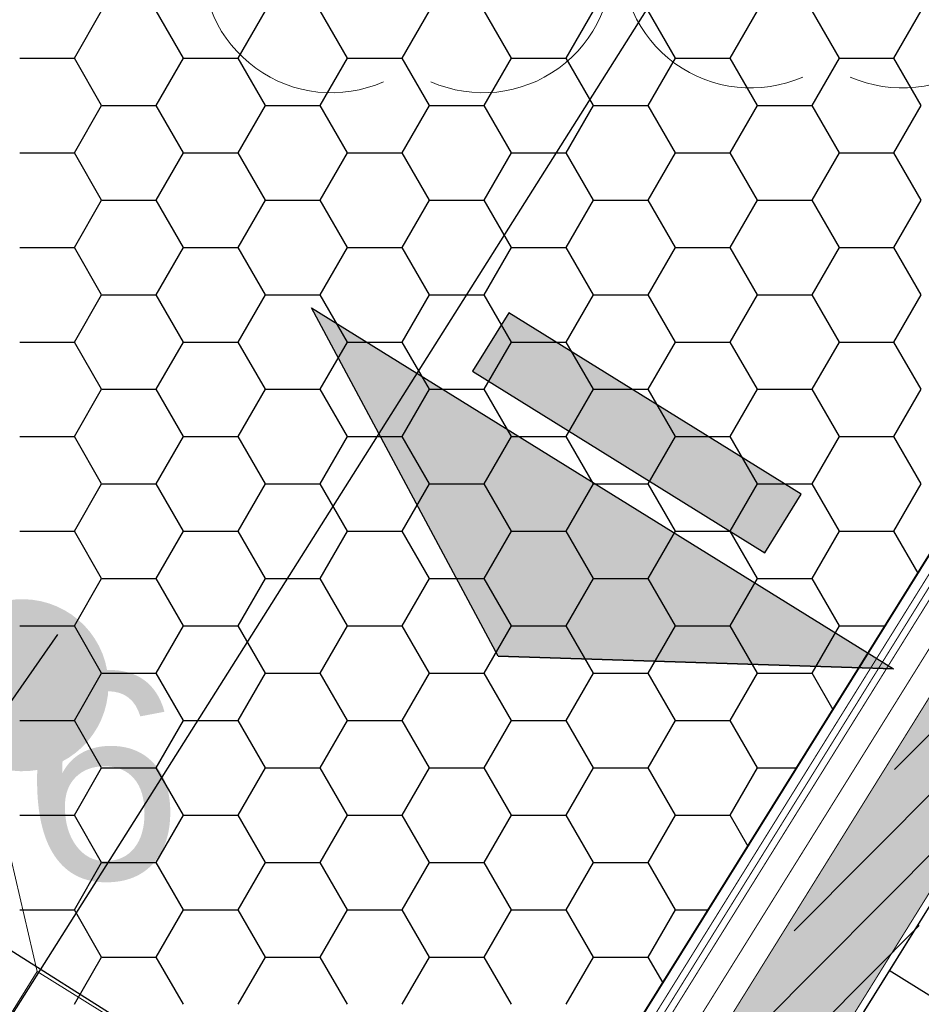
# Model space of a CAD drawing. Extents: x 4615668 to 9294084, y 5325188 to 10688993.
# Tile 639 of 656: x 4651593.63 to 4651596.25, y 5338734.61 to 5338737.47. Entities that reach past the tile are written whole.
import ezdxf

# ---------------------------------------------------------------- set-up
doc = ezdxf.new("R2010")
doc.units = 0
doc.header["$MEASUREMENT"] = 0
doc.linetypes.add('DASHED', pattern=[19.049999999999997, 12.7, -6.35])
for name, color, linetype, lineweight in [('!0017A_GR_DR_WYMPROJ', 1, 'Continuous', 30), ('Wymiar', 7, 'Continuous', 9), ('zielen', 7, 'Continuous', 13)]:
    doc.layers.add(name, color=color, linetype=linetype, lineweight=lineweight)
for name, color, linetype in [('1', 7, 'Continuous'), ('DIM', 7, 'Continuous'), ('hatcz', 253, 'Continuous'), ('kreskowanie', 253, 'Continuous'), ('OPIS', 7, 'Continuous'), ('projekt', 202, 'Continuous'), ('sciany', 1, 'Continuous')]:
    doc.layers.add(name, color=color, linetype=linetype)
doc.styles.add('ARIAL_CE', font='arial.ttf', dxfattribs={"height": 15})
doc.styles.add('STYLE2', font='arial.ttf')
doc.dimstyles.new('1-500', dxfattribs={"dimtxt": 1, "dimasz": 0.5, "dimexe": 0.18, "dimexo": 0.0625, "dimgap": 0.3, "dimtad": 1, "dimzin": 0, "dimdsep": 46, "dimtxsty": 'STYLE2', "dimblk": 'DOT', "dimcen": 0.09, "dimadec": 0, "dimazin": 0, "dimtfac": 1, "dimtmove": 0, "dimatfit": 0, "dimldrblk": 'DOT', "dimfxl": 0, "dimtolj": 1, "dimtzin": 0, "dimarcsym": 0})
pattern_1 = [(45, (-16734.60844200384, 1868.813515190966), (-0.0883883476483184, 0.0883883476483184), [])]

# ---------------------------------------------------------------- blocks, each defined once
blk = doc.blocks.new('G$C30F5686F')
at = {"layer": '1', "color": 5, "linetype": 'DASHED', "ltscale": 0.8}
for p, q in [((14.83971396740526, 21.46847093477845), (17.72858683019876, 26.04299653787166)), ((16.44231654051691, 21.09559303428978), (12.13361855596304, 23.81659227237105))]:
    blk.add_line(p, q, dxfattribs=at)
at = {"layer": '1', "linetype": 'Continuous', "lineweight": 18}
blk.add_line((15.54653286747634, 19.65178389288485), (19.01710916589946, 25.22927779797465), dxfattribs=at)
at = {"layer": '1', "color": 254, "linetype": 'Continuous', "lineweight": 30, "ltscale": 0.01, "transparency": 33554528}
for p, q in [((15.22643163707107, 24.57350020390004), (15.3058066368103, 24.71098173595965)), ((15.54393158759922, 24.5734997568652), (15.46455658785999, 24.71098128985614)), ((15.70268163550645, 24.57350020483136), (15.78205663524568, 24.71098173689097)), ((16.0201815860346, 24.57349975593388), (15.94080658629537, 24.71098128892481)), ((16.17893163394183, 24.57350020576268), (16.25830663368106, 24.71098173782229)), ((16.49643158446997, 24.57349975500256), (16.41705658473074, 24.71098128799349)), ((16.65518163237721, 24.57350020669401), (16.73455663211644, 24.71098173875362)), ((16.97268158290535, 24.57349975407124), (16.89330658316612, 24.71098128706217)), ((17.13143163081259, 24.57350020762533), (17.21080663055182, 24.71098173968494)), ((17.44893158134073, 24.57349975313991), (17.3695565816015, 24.71098128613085)), ((17.60768162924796, 24.57350020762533), (17.68705662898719, 24.71098174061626)), ((15.06768199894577, 24.57349993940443), (15.22643199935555, 24.57349993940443)), ((15.30580658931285, 24.43601822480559), (15.2264315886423, 24.57349975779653)), ((15.46455663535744, 24.43601867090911), (15.54393163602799, 24.57350020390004)), ((15.5439319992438, 24.57349993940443), (15.70268199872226, 24.57349993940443)), ((15.78205658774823, 24.43601822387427), (15.70268158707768, 24.5734997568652)), ((15.94080663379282, 24.43601867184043), (16.02018163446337, 24.57350020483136)), ((16.0201819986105, 24.57349993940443), (16.17893199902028, 24.57349993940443)), ((16.25830658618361, 24.43601822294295), (16.17893158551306, 24.57349975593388)), ((16.4170566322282, 24.43601867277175), (16.49643163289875, 24.57350020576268)), ((16.49643199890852, 24.57349993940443), (16.6551819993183, 24.57349993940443)), ((16.73455658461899, 24.43601822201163), (16.65518158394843, 24.57349975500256)), ((16.89330663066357, 24.43601867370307), (16.97268163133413, 24.57350020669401)), ((16.97268199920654, 24.57349993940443), (17.131431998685, 24.57349993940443)), ((17.21080658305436, 24.4360182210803), (17.13143158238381, 24.57349975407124)), ((17.36955662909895, 24.4360186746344), (17.4489316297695, 24.57350020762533)), ((17.44893199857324, 24.57349993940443), (17.60768199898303, 24.57349993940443)), ((17.68705658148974, 24.43601822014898), (17.60768158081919, 24.57349975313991)), ((15.22643163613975, 24.29853713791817), (15.30580663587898, 24.43601867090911)), ((15.30580699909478, 24.43601840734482), (15.46455699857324, 24.43601840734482)), ((15.54393158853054, 24.29853669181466), (15.46455658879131, 24.43601822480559)), ((15.70268163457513, 24.2985371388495), (15.78205663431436, 24.43601867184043)), ((15.78205699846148, 24.43601840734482), (15.94080699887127, 24.43601840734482)), ((16.02018158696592, 24.29853669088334), (15.94080658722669, 24.43601822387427)), ((16.17893163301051, 24.29853713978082), (16.25830663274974, 24.43601867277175)), ((16.25830699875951, 24.43601840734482), (16.41705699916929, 24.43601840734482)), ((16.4964315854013, 24.29853668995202), (16.41705658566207, 24.43601822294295)), ((16.65518163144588, 24.29853714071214), (16.73455663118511, 24.43601867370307)), ((16.73455699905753, 24.43601840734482), (16.89330699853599, 24.43601840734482)), ((16.97268158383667, 24.29853668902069), (16.89330658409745, 24.43601822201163)), ((17.13143162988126, 24.29853714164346), (17.21080662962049, 24.4360186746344)), ((17.21080699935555, 24.43601840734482), (17.36955699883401, 24.43601840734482)), ((17.44893158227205, 24.29853668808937), (17.36955658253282, 24.4360182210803)), ((17.60768162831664, 24.29853714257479), (17.68705662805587, 24.43601867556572)), ((15.06768199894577, 24.29853687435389), (15.22643199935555, 24.29853687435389)), ((15.30580658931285, 24.16105515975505), (15.22643158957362, 24.29853669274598)), ((15.46455663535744, 24.16105560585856), (15.54393163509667, 24.2985371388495)), ((15.5439319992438, 24.29853687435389), (15.70268199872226, 24.29853687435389)), ((15.78205658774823, 24.16105515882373), (15.702681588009, 24.29853669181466)), ((15.94080663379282, 24.16105560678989), (16.02018163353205, 24.29853713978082)), ((16.0201819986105, 24.29853687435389), (16.17893199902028, 24.29853687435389)), ((16.25830658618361, 24.16105515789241), (16.17893158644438, 24.29853669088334)), ((16.4170566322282, 24.16105560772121), (16.49643163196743, 24.29853714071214)), ((16.49643199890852, 24.29853687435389), (16.6551819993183, 24.29853687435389)), ((16.73455658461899, 24.16105515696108), (16.65518158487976, 24.29853668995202)), ((16.89330663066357, 24.16105560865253), (16.9726816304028, 24.29853714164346)), ((16.97268199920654, 24.29853687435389), (17.131431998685, 24.29853687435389)), ((17.21080658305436, 24.16105515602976), (17.13143158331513, 24.29853668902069)), ((17.36955662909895, 24.16105560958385), (17.44893162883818, 24.29853714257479)), ((17.44893199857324, 24.29853687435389), (17.60768199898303, 24.29853687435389)), ((17.68705658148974, 24.16105515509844), (17.60768158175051, 24.29853668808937)), ((15.22643163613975, 24.02357407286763), (15.30580663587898, 24.16105560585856)), ((15.30580699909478, 24.16105534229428), (15.46455699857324, 24.16105534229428)), ((15.54393158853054, 24.02357362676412), (15.46455658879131, 24.16105515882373)), ((15.70268163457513, 24.02357407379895), (15.78205663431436, 24.16105560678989)), ((15.78205699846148, 24.16105534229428), (15.94080699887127, 24.16105534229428)), ((16.02018158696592, 24.0235736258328), (15.94080658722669, 24.16105515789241)), ((16.17893163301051, 24.02357407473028), (16.25830663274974, 24.16105560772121)), ((16.25830699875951, 24.16105534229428), (16.41705699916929, 24.16105534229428)), ((16.4964315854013, 24.02357362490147), (16.41705658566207, 24.16105515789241)), ((16.65518163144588, 24.0235740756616), (16.73455663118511, 24.16105560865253)), ((16.73455699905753, 24.16105534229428), (16.89330699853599, 24.16105534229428)), ((16.97268158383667, 24.02357362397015), (16.89330658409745, 24.16105515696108)), ((17.13143162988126, 24.02357407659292), (17.21080662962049, 24.16105560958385)), ((17.21080699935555, 24.16105534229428), (17.36955699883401, 24.16105534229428)), ((17.44893158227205, 24.02357362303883), (17.36955658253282, 24.16105515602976)), ((17.60768162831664, 24.02357407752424), (17.68705662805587, 24.16105561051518)), ((15.06768199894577, 24.02357381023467), (15.22643199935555, 24.02357381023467)), ((15.30580659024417, 23.88609209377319), (15.22643158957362, 24.02357362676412)), ((15.46455663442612, 23.88609254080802), (15.54393163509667, 24.02357407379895)), ((15.5439319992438, 24.02357381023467), (15.70268199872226, 24.02357381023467)), ((15.78205658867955, 23.88609209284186), (15.702681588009, 24.0235736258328)), ((15.9408066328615, 23.88609254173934), (16.02018163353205, 24.02357407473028)), ((16.0201819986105, 24.02357381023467), (16.17893199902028, 24.02357381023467)), ((16.25830658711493, 23.88609209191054), (16.17893158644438, 24.02357362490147)), ((16.41705663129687, 23.88609254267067), (16.49643163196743, 24.02357407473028)), ((16.49643199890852, 24.02357381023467), (16.6551819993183, 24.02357381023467)), ((16.73455658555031, 23.88609209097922), (16.65518158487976, 24.02357362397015)), ((16.89330662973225, 23.88609254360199), (16.9726816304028, 24.0235740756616)), ((16.97268199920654, 24.02357381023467), (17.131431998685, 24.02357381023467)), ((17.21080658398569, 23.88609209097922), (17.13143158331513, 24.02357362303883)), ((17.36955662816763, 23.88609254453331), (17.44893162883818, 24.02357407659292)), ((17.44893199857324, 24.02357381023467), (17.60768199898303, 24.02357381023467)), ((17.68705658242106, 23.8860920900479), (17.60768158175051, 24.02357362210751)), ((15.22643163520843, 23.74861100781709), (15.30580663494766, 23.8860925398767)), ((15.30580699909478, 23.88609227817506), (15.46455699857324, 23.88609227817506)), ((15.54393158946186, 23.74861056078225), (15.46455658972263, 23.88609209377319)), ((15.70268163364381, 23.74861100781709), (15.78205663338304, 23.88609254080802)), ((15.78205699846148, 23.88609227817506), (15.94080699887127, 23.88609227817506)), ((16.02018158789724, 23.74861055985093), (15.94080658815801, 23.88609209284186)), ((16.17893163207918, 23.74861100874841), (16.25830663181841, 23.88609254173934)), ((16.25830699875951, 23.88609227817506), (16.41705699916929, 23.88609227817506)), ((16.49643158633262, 23.74861055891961), (16.41705658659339, 23.88609209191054)), ((16.65518163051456, 23.74861100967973), (16.73455663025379, 23.88609254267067)), ((16.73455699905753, 23.88609227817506), (16.89330699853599, 23.88609227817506)), ((16.972681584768, 23.74861055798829), (16.89330658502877, 23.88609209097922)), ((17.13143162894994, 23.74861101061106), (17.21080662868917, 23.88609254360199)), ((17.21080699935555, 23.88609227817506), (17.36955699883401, 23.88609227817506)), ((17.44893158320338, 23.74861055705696), (17.36955658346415, 23.8860920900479)), ((17.60768162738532, 23.74861101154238), (17.68705662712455, 23.88609254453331)), ((15.06768199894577, 23.74861074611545), (15.22643199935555, 23.74861074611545)), ((15.30580659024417, 23.61112902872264), (15.22643159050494, 23.74861056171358)), ((15.46455663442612, 23.61112947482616), (15.54393163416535, 23.74861100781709)), ((15.5439319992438, 23.74861074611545), (15.70268199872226, 23.74861074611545)), ((15.78205658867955, 23.61112902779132), (15.70268158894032, 23.74861056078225)), ((15.9408066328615, 23.61112947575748), (16.02018163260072, 23.74861100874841)), ((16.0201819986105, 23.74861074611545), (16.17893199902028, 23.74861074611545)), ((16.25830658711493, 23.61112902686), (16.1789315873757, 23.74861055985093)), ((16.41705663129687, 23.6111294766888), (16.4964316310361, 23.74861100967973)), ((16.49643199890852, 23.74861074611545), (16.6551819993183, 23.74861074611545)), ((16.73455658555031, 23.61112902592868), (16.65518158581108, 23.74861055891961)), ((16.89330662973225, 23.61112947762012), (16.97268162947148, 23.74861101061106)), ((16.97268199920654, 23.74861074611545), (17.131431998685, 23.74861074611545)), ((17.21080658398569, 23.61112902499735), (17.13143158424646, 23.74861055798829)), ((17.36955662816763, 23.61112947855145), (17.44893162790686, 23.74861101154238)), ((17.44893199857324, 23.74861074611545), (17.60768199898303, 23.74861074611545)), ((17.68705658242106, 23.61112902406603), (17.60768158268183, 23.74861055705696)), ((15.22643163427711, 23.47364794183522), (15.30580663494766, 23.61112947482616)), ((15.30580699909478, 23.61112921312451), (15.46455699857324, 23.61112921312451)), ((15.54393159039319, 23.47364749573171), (15.46455658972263, 23.61112902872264)), ((15.70268163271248, 23.47364794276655), (15.78205663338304, 23.61112947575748)), ((15.78205699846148, 23.61112921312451), (15.94080699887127, 23.61112921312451)), ((16.02018158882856, 23.47364749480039), (15.94080658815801, 23.61112902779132)), ((16.17893163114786, 23.47364794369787), (16.25830663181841, 23.6111294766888)), ((16.25830699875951, 23.61112921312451), (16.41705699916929, 23.61112921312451)), ((16.49643158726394, 23.47364749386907), (16.41705658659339, 23.61112902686)), ((16.65518162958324, 23.47364794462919), (16.73455663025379, 23.61112947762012)), ((16.73455699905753, 23.61112921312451), (16.89330699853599, 23.61112921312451)), ((16.97268158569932, 23.47364749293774), (16.89330658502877, 23.61112902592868)), ((17.13143162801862, 23.47364794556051), (17.21080662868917, 23.61112947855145)), ((17.21080699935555, 23.61112921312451), (17.36955699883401, 23.61112921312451)), ((17.4489315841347, 23.47364749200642), (17.36955658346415, 23.61112902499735)), ((17.607681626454, 23.47364794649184), (17.68705662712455, 23.61112947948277)), ((15.06768199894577, 23.4736476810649), (15.22643199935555, 23.4736476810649)), ((15.3058065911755, 23.3361659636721), (15.22643159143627, 23.47364749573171)), ((15.46455663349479, 23.33616640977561), (15.54393163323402, 23.47364794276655)), ((15.5439319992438, 23.4736476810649), (15.70268199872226, 23.4736476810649)), ((15.78205658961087, 23.33616596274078), (15.70268158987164, 23.47364749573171)), ((15.94080663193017, 23.33616641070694), (16.0201816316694, 23.47364794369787)), ((16.0201819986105, 23.4736476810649), (16.17893199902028, 23.4736476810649)), ((16.25830658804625, 23.33616596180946), (16.17893158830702, 23.47364749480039)), ((16.41705663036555, 23.33616641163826), (16.49643163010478, 23.47364794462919)), ((16.49643199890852, 23.4736476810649), (16.6551819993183, 23.4736476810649)), ((16.73455658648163, 23.33616596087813), (16.6551815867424, 23.47364749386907)), ((16.89330662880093, 23.33616641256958), (16.97268162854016, 23.47364794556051)), ((16.97268199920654, 23.4736476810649), (17.131431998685, 23.4736476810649)), ((17.21080658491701, 23.33616595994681), (17.13143158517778, 23.47364749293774)), ((17.36955662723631, 23.33616641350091), (17.44893162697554, 23.47364794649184)), ((17.44893199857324, 23.4736476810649), (17.60768199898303, 23.4736476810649)), ((17.68705658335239, 23.33616595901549), (17.60768158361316, 23.47364749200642)), ((15.22643163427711, 23.19868487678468), (15.30580663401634, 23.33616640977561)), ((15.30580699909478, 23.33616614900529), (15.46455699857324, 23.33616614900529)), ((15.54393159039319, 23.19868442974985), (15.46455659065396, 23.33616596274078)), ((15.70268163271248, 23.198684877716), (15.78205663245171, 23.33616641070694)), ((15.78205699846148, 23.33616614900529), (15.94080699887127, 23.33616614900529)), ((16.02018158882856, 23.19868442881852), (15.94080658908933, 23.33616596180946)), ((16.17893163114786, 23.19868487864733), (16.25830663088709, 23.33616641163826)), ((16.25830699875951, 23.33616614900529), (16.41705699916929, 23.33616614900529)), ((16.49643158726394, 23.19868442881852), (16.41705658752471, 23.33616596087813)), ((16.65518162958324, 23.19868487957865), (16.73455662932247, 23.33616641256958)), ((16.73455699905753, 23.33616614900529), (16.89330699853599, 23.33616614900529)), ((16.97268158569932, 23.1986844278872), (16.89330658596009, 23.33616595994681)), ((17.13143162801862, 23.19868488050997), (17.21080662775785, 23.33616641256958)), ((17.21080699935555, 23.33616614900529), (17.36955699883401, 23.33616614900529)), ((17.4489315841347, 23.19868442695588), (17.36955658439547, 23.33616595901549)), ((17.607681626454, 23.1986848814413), (17.68705662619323, 23.33616641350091)), ((15.06768199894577, 23.19868461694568), (15.22643199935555, 23.19868461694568)), ((15.3058065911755, 23.06120289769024), (15.22643159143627, 23.19868443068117)), ((15.46455663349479, 23.06120334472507), (15.54393163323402, 23.19868487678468)), ((15.5439319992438, 23.19868461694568), (15.70268199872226, 23.19868461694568)), ((15.78205658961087, 23.06120289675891), (15.70268158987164, 23.19868442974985)), ((15.94080663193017, 23.06120334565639), (16.0201816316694, 23.198684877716)), ((16.0201819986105, 23.19868461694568), (16.17893199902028, 23.19868461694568)), ((16.25830658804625, 23.06120289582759), (16.17893158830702, 23.19868442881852)), ((16.41705663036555, 23.06120334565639), (16.49643163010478, 23.19868487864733)), ((16.49643199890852, 23.19868461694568), (16.6551819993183, 23.19868461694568)), ((16.73455658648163, 23.06120289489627), (16.6551815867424, 23.1986844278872)), ((16.89330662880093, 23.06120334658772), (16.97268162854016, 23.19868487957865)), ((16.97268199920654, 23.19868461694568), (17.131431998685, 23.19868461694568)), ((17.21080658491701, 23.06120289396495), (17.13143158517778, 23.19868442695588)), ((17.36955662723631, 23.06120334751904), (17.44893162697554, 23.19868488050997)), ((17.44893199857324, 23.19868461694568), (17.60768199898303, 23.19868461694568)), ((17.67798411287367, 23.07691687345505), (17.60768158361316, 23.19868442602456)), ((15.22643163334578, 22.92372181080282), (15.30580663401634, 23.06120334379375)), ((15.30580699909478, 23.06120308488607), (15.46455699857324, 23.06120308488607)), ((15.54393159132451, 22.9237213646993), (15.46455659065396, 23.06120289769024)), ((15.70268163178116, 22.92372181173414), (15.78205663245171, 23.06120334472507)), ((15.78205699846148, 23.06120308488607), (15.94080699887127, 23.06120308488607)), ((16.02018158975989, 22.92372136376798), (15.94080658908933, 23.06120289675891)), ((16.17893163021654, 22.92372181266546), (16.25830663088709, 23.06120334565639)), ((16.25830699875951, 23.06120308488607), (16.41705699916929, 23.06120308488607)), ((16.49643158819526, 22.92372136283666), (16.41705658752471, 23.06120289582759)), ((16.65518162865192, 22.92372181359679), (16.73455662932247, 23.06120334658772)), ((16.73455699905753, 23.06120308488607), (16.89330699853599, 23.06120308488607)), ((16.97268158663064, 22.92372136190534), (16.89330658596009, 23.06120289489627)), ((17.1314316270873, 22.92372181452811), (17.21080662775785, 23.06120334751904)), ((17.21080699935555, 23.06120308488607), (17.36955699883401, 23.06120308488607)), ((17.44893158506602, 22.92372136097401), (17.36955658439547, 23.06120289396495)), ((15.06768199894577, 22.92372155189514), (15.22643199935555, 22.92372155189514)), ((15.30580659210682, 22.78623983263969), (15.22643159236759, 22.92372136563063)), ((15.46455663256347, 22.78624027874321), (15.5439316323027, 22.92372181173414)), ((15.5439319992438, 22.92372155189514), (15.70268199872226, 22.92372155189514)), ((15.7820565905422, 22.78623983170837), (15.70268159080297, 22.9237213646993)), ((15.94080663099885, 22.78624027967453), (16.02018163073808, 22.92372181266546)), ((16.0201819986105, 22.92372155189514), (16.17893199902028, 22.92372155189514)), ((16.25830658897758, 22.78623983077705), (16.17893158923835, 22.92372136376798)), ((16.41705662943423, 22.78624028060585), (16.49643162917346, 22.92372181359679)), ((16.49643199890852, 22.92372155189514), (16.6551819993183, 22.92372155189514)), ((16.73455658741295, 22.78623982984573), (16.65518158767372, 22.92372136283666)), ((16.89330662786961, 22.78624028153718), (16.97268162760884, 22.92372181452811)), ((16.97268199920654, 22.92372155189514), (17.131431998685, 22.92372155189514)), ((17.21080658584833, 22.7862398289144), (17.1314315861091, 22.92372136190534)), ((17.36955662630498, 22.7862402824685), (17.44893162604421, 22.92372181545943)), ((17.44893199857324, 22.92372155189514), (17.58267124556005, 22.92372155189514)), ((15.22643163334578, 22.64875874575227), (15.30580663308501, 22.78624027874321)), ((15.30580699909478, 22.78624001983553), (15.46455699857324, 22.78624001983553)), ((15.54393159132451, 22.64875829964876), (15.46455659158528, 22.78623983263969)), ((15.70268163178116, 22.6487587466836), (15.78205663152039, 22.78624027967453)), ((15.78205699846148, 22.78624001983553), (15.94080699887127, 22.78624001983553)), ((16.02018158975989, 22.64875829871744), (15.94080659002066, 22.78623983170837)), ((16.17893163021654, 22.64875874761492), (16.25830662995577, 22.78624028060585)), ((16.25830699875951, 22.78624001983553), (16.41705699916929, 22.78624001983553)), ((16.49643158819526, 22.64875829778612), (16.41705658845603, 22.78623983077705)), ((16.65518162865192, 22.64875874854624), (16.73455662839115, 22.78624028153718)), ((16.73455699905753, 22.78624001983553), (16.89330699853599, 22.78624001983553)), ((16.97268158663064, 22.64875829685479), (16.89330658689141, 22.78623982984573)), ((17.1314316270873, 22.64875874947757), (17.21080662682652, 22.7862402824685)), ((17.21080699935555, 22.78624001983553), (17.36955699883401, 22.78624001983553)), ((17.43096247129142, 22.6798817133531), (17.36955658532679, 22.7862398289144)), ((15.06768199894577, 22.64875848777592), (15.22643199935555, 22.64875848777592)), ((15.30580659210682, 22.51127676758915), (15.22643159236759, 22.64875829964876)), ((15.46455663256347, 22.51127721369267), (15.5439316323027, 22.6487587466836)), ((15.5439319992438, 22.64875848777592), (15.70268199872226, 22.64875848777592)), ((15.7820565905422, 22.51127676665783), (15.70268159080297, 22.64875829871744)), ((15.94080663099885, 22.51127721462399), (16.02018163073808, 22.64875874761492)), ((16.0201819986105, 22.64875848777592), (16.17893199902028, 22.64875848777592)), ((16.25830658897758, 22.51127676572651), (16.17893158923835, 22.64875829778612)), ((16.41705662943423, 22.51127721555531), (16.49643162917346, 22.64875874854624)), ((16.49643199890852, 22.64875848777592), (16.6551819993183, 22.64875848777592)), ((16.73455658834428, 22.51127676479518), (16.65518158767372, 22.64875829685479)), ((16.89330662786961, 22.51127721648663), (16.97268162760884, 22.64875874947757)), ((16.97268199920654, 22.64875848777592), (17.131431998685, 22.64875848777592)), ((17.21080658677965, 22.51127676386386), (17.1314315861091, 22.64875829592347)), ((15.22643163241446, 22.37379568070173), (15.30580663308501, 22.51127721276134)), ((15.30580699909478, 22.51127695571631), (15.46455699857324, 22.51127695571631)), ((15.54393159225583, 22.3737952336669), (15.46455659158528, 22.51127676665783)), ((15.70268163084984, 22.37379568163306), (15.78205663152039, 22.51127721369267)), ((15.78205699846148, 22.51127695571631), (15.94080699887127, 22.51127695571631)), ((16.02018159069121, 22.37379523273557), (15.94080659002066, 22.51127676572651)), ((16.17893162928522, 22.37379568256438), (16.25830662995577, 22.51127721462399)), ((16.25830699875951, 22.51127695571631), (16.41705699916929, 22.51127695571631)), ((16.49643158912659, 22.37379523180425), (16.41705658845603, 22.51127676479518)), ((16.65518162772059, 22.3737956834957), (16.73455662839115, 22.51127721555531)), ((16.73455699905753, 22.51127695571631), (16.89330699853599, 22.51127695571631)), ((16.97268158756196, 22.37379523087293), (16.89330658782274, 22.51127676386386)), ((17.13143162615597, 22.37379568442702), (17.21080662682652, 22.51127721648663)), ((17.21080699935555, 22.51127695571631), (17.32606238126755, 22.51127695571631)), ((15.06768199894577, 22.3737954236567), (15.22643199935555, 22.3737954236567)), ((15.30580659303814, 22.23631370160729), (15.22643159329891, 22.37379523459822)), ((15.46455663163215, 22.2363141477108), (15.54393163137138, 22.37379568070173)), ((15.5439319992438, 22.3737954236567), (15.70268199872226, 22.3737954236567)), ((15.78205659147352, 22.23631370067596), (15.70268159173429, 22.3737952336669)), ((15.94080663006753, 22.23631414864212), (16.02018162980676, 22.37379568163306)), ((16.0201819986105, 22.3737954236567), (16.17893199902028, 22.3737954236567)), ((16.2583065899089, 22.23631369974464), (16.17893159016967, 22.37379523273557)), ((16.41705662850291, 22.23631414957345), (16.49643162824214, 22.37379568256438)), ((16.49643199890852, 22.3737954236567), (16.6551819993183, 22.3737954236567)), ((16.73455658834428, 22.23631369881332), (16.65518158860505, 22.37379523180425)), ((16.89330662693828, 22.23631415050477), (16.97268162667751, 22.3737956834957)), ((16.97268199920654, 22.3737954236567), (17.131431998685, 22.3737954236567)), ((17.18394082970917, 22.28284655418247), (17.13143158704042, 22.37379523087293)), ((15.22643163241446, 22.09883261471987), (15.30580663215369, 22.2363141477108)), ((15.30580699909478, 22.23631389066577), (15.46455699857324, 22.23631389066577)), ((15.54393159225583, 22.09883216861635), (15.4645565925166, 22.23631370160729)), ((15.70268163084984, 22.09883261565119), (15.78205663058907, 22.23631414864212)), ((15.78205699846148, 22.23631389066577), (15.94080699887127, 22.23631389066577)), ((16.02018159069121, 22.09883216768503), (15.94080659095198, 22.23631370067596)), ((16.17893162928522, 22.09883261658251), (16.25830662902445, 22.23631414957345)), ((16.25830699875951, 22.23631389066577), (16.41705699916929, 22.23631389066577)), ((16.49643158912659, 22.09883216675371), (16.41705658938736, 22.23631369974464)), ((16.65518162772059, 22.09883261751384), (16.73455662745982, 22.23631415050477)), ((16.73455699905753, 22.23631389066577), (16.89330699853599, 22.23631389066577)), ((16.97268158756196, 22.09883216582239), (16.89330658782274, 22.23631369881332)), ((15.06768199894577, 22.09883235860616), (15.22643199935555, 22.09883235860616)), ((15.30580659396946, 21.96135063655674), (15.22643159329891, 22.09883216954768)), ((15.46455663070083, 21.96135108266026), (15.54393163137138, 22.09883261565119)), ((15.5439319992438, 22.09883235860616), (15.70268199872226, 22.09883235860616)), ((15.78205659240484, 21.96135063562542), (15.70268159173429, 22.09883216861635)), ((15.9408066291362, 21.96135108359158), (16.02018162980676, 22.09883261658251)), ((16.0201819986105, 22.09883235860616), (16.17893199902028, 22.09883235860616)), ((16.25830659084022, 21.9613506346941), (16.17893159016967, 22.09883216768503)), ((16.41705662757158, 21.9613510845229), (16.49643162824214, 22.09883261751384)), ((16.49643199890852, 22.09883235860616), (16.6551819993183, 22.09883235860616)), ((16.7345565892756, 21.96135063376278), (16.65518158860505, 22.09883216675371)), ((16.89330662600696, 21.96135108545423), (16.97268162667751, 22.09883261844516)), ((16.97268199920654, 22.09883235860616), (17.06945351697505, 22.09883235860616)), ((15.22643163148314, 21.82386954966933), (15.30580663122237, 21.96135108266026)), ((15.30580699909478, 21.96135082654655), (15.46455699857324, 21.96135082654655)), ((15.54393159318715, 21.82386910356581), (15.46455659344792, 21.96135063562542)), ((15.70268162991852, 21.82386955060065), (15.78205662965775, 21.96135108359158)), ((15.78205699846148, 21.96135082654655), (15.94080699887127, 21.96135082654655)), ((16.02018159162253, 21.82386910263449), (15.9408065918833, 21.9613506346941)), ((16.17893162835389, 21.82386955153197), (16.25830662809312, 21.9613510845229)), ((16.25830699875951, 21.96135082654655), (16.41705699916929, 21.96135082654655)), ((16.49643159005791, 21.82386910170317), (16.41705659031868, 21.96135063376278)), ((16.65518162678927, 21.82386955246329), (16.7345566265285, 21.96135108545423)), ((16.73455699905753, 21.96135082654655), (16.89330699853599, 21.96135082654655)), ((16.93691918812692, 21.88581139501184), (16.89330658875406, 21.96135063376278))]:
    blk.add_line(p, q, dxfattribs=at)
blk = doc.blocks.new('G$CB8F5CD2F')
at = {"layer": 'sciany', "ltscale": 40}
h = blk.add_hatch(color=0, dxfattribs=at)
h.dxf.hatch_style = 1
h.paths.add_polyline_path([(331.6821542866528, 1655.000000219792), (331.6821542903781, 1545.000000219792), (344.1821542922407, 1545.000000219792), (344.1821542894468, 1655.000000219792), (331.6821542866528, 1655.000000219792)], is_closed=False)
h.paths.add_polyline_path([(361.6821542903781, 1545.000000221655), (361.6821542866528, 1655.000000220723), (344.1821542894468, 1655.000000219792), (344.1821542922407, 1545.000000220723), (361.6821542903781, 1545.000000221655)], is_closed=False)
h.paths.add_polyline_path([(344.1821542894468, 1214.000000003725), (344.1821542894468, 1545.000000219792), (331.6821542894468, 1545.000000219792), (331.6821542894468, 1214.000000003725), (344.1821542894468, 1214.000000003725)], is_closed=False)
h.paths.add_polyline_path([(344.1821542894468, 1214.000000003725), (361.6821542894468, 1214.000000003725), (361.6821542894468, 1545.000000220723), (344.1821542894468, 1545.000000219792), (344.1821542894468, 1214.000000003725)], is_closed=False)
at = {"layer": 'sciany', "color": 0, "lineweight": 0, "ltscale": 40}
blk.add_line((153.6821542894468, 1289.000000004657), (0, 1442.682154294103), dxfattribs=at)
at = {"layer": 'sciany', "color": 0, "ltscale": 40}
blk.add_line((515.6821542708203, 1420.000000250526), (363.7205894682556, 1420.000000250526), dxfattribs=at)
at = {"layer": 'sciany', "color": 0, "lineweight": 0, "ltscale": 40}
for points in [[(363.6821542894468, 1352.530909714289), (363.9609052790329, 1722.017246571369), (708.6821542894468, 1722.628740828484)], [(331.6821542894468, 1571.999878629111), (363.8433230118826, 1571.999878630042), (363.8433230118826, 1016.999878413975), (329.8433230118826, 1016.999878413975), (329.8433230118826, 1086.999878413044), (309.865703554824, 1086.999878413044), (309.865703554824, 1109.571474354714)], [(153.6821542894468, 1230.048194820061), (153.6821542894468, 1289.000000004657), (311.7045348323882, 1289.000000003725)]]:
    blk.add_lwpolyline(points, dxfattribs=at)
at = {"layer": 'sciany', "color": 0, "ltscale": 40, "const_width": 0.3}
for points in [[(319.6821542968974, 1572.000000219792), (309.7045348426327, 1572.000000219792), (309.7045348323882, 1141.000000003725), (309.7045348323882, 1141.000000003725), (309.7045348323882, 1119.000000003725)], [(331.6821542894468, 1570.000000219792), (312.7045348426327, 1570.000000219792), (312.7045348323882, 1138.000000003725), (309.7045348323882, 1138.000000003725)], [(319.6821542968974, 1570.000000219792), (314.7045348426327, 1570.000000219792), (314.7045348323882, 1136.000000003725), (309.7045348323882, 1136.000000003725)], [(331.6821542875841, 1570.000000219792), (316.7045348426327, 1570.000000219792), (316.7045348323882, 1134.000000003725), (309.7045348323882, 1134.000000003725)], [(309.7045348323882, 1126.500000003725), (324.1821542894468, 1126.500000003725), (324.1821542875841, 1570.000000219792)]]:
    blk.add_lwpolyline(points, dxfattribs=at)
blk.add_lwpolyline([(331.6821542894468, 1214.000000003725), (361.6821542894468, 1214.000000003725), (361.6821542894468, 1570.000000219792), (331.6821542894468, 1570.000000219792)], close=True, dxfattribs=at)
blk = doc.blocks.new('922_5')
at = {"layer": 'zielen', "linetype": 'Continuous', "lineweight": 13}
h = blk.add_hatch(color=96, dxfattribs=at)
edge = h.paths.add_edge_path()
edge.add_arc((-0.0004999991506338, 3.49246e-10), 0.05, 0, 360)
at = {"layer": 'zielen', "color": 96, "linetype": 'Continuous', "lineweight": 13}
for centre, radius, start, end in [((0.0045000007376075, 0.3570000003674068), 0.374593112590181, 30.12431666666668, 149.8756805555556), ((-0.3524999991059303, 0.0980000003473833), 0.3751972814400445, 101.9987666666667, 221.9758638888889), ((0.3615000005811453, 0.0980000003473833), 0.3752892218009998, 318.024136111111, 78.00123333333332), ((-0.2154999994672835, -0.3209999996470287), 0.3748306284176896, 174.3350361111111, 293.7606888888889), ((0.2245000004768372, -0.3209999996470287), 0.3747665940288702, 246.2393111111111, 5.664963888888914)]:
    blk.add_arc(centre, radius, start, end, dxfattribs=at)
blk = doc.blocks.new('G$C3390F2A0')
at = {"layer": 'zielen', "color": 96, "linetype": 'Continuous', "lineweight": 13}
blk.add_blockref('922_5', (109.7788223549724, 145.1580143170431), dxfattribs=at)
blk = doc.blocks.new('_Dot')
at = {"color": 0, "linetype": 'ByBlock', "lineweight": -2}
blk.add_line((-0.5, 0), (-1, 0), dxfattribs=at)
at = {"color": 0, "linetype": 'ByBlock', "const_width": 0.5}
blk.add_lwpolyline([(-0.25, 0, 1), (0.25, 0, 1)], format="xyb", close=True, dxfattribs=at)
blk = doc.blocks.new('*D3837')
at = {"layer": 'Defpoints', "color": 0, "lineweight": 0, "ltscale": 40}
for p in [(4651605.175319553, 5338750.219486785), (4651578.567716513, 5338744.575536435), (4651595.218495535, 5338734.215993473)]:
    blk.add_point(p, dxfattribs=at)
at = {"layer": 'DIM', "color": 0, "lineweight": -2, "ltscale": 40}
for p, q in [((4651578.600733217, 5338744.628603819), (4651588.619628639, 5338760.731863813)), ((4651588.949079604, 5338760.314896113), (4651604.750780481, 5338750.483620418)), ((4651595.251512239, 5338734.269060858), (4651605.270407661, 5338750.372320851))]:
    blk.add_line(p, q, dxfattribs=at)
at = {"layer": 'DIM', "color": 0, "linetype": 'ByBlock', "lineweight": -2, "ltscale": 40, "xscale": 0.5, "yscale": 0.5, "zscale": 0.5}
for p, rotation in [((4651588.524540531, 5338760.579029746), 148.1115444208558), ((4651605.175319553, 5338750.219486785), 328.1115444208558)]:
    blk.add_blockref('_Dot', p, dxfattribs=dict(at, rotation=rotation))
at = {"layer": 'DIM', "color": 0, "lineweight": 0, "ltscale": 40, "insert": (4651597.278129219, 5338756.087498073), "char_height": 1, "attachment_point": 5, "rotation": 328.11154442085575, "style": 'STYLE2'}
blk.add_mtext('\\A1;19.61 ', dxfattribs=at)
blk = doc.blocks.new('*D3838')
at = {"layer": 'Defpoints', "color": 0}
for p in [(4651578.56771653, 5338744.575536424), (4651593.641965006, 5338735.53630372), (4651592.94633618, 5338734.539660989)]:
    blk.add_point(p, dxfattribs=at)
at = {"layer": 'DIM', "color": 0, "lineweight": -2, "ltscale": 40}
for p, q in [((4651578.603488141, 5338744.626787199), (4651579.366367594, 5338745.719781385)), ((4651579.673351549, 5338745.286006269), (4651593.231958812, 5338735.822476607)), ((4651592.982107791, 5338734.590911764), (4651593.744987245, 5338735.68390595))]:
    blk.add_line(p, q, dxfattribs=at)
at = {"layer": 'DIM', "color": 0, "linetype": 'ByBlock', "lineweight": -2, "xscale": 0.5, "yscale": 0.5, "zscale": 0.5}
for p, rotation in [((4651579.263345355, 5338745.572179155), 145.0860338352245), ((4651593.641965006, 5338735.53630372), 325.0860338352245)]:
    blk.add_blockref('_Dot', p, dxfattribs=dict(at, rotation=rotation))
at = {"layer": 'DIM', "color": 0, "lineweight": 0, "ltscale": 40, "insert": (4651586.920493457, 5338741.216608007), "char_height": 1, "attachment_point": 5, "rotation": 325.0860338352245, "style": 'STYLE2'}
blk.add_mtext('\\A1;17.53 ', dxfattribs=at)
blk = doc.blocks.new('*D3851')
at = {"layer": 'Defpoints', "color": 0, "lineweight": 0, "ltscale": 40}
for p in [(4651579.479794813, 5338749.27791935), (4651595.79897947, 5338739.124683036), (4651592.94633618, 5338734.539660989)]:
    blk.add_point(p, dxfattribs=at)
at = {"layer": 'DIM', "color": 0, "lineweight": -2, "ltscale": 40}
for p, q in [((4651595.745912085, 5338739.15769974), (4651579.326960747, 5338749.373007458)), ((4651576.891285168, 5338745.117436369), (4651579.21566118, 5338748.853380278)), ((4651592.893268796, 5338734.572677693), (4651576.474317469, 5338744.787985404))]:
    blk.add_line(p, q, dxfattribs=at)
at = {"layer": 'DIM', "color": 0, "linetype": 'ByBlock', "lineweight": -2, "ltscale": 40, "xscale": 0.5, "yscale": 0.5, "zscale": 0.5}
for p, rotation in [((4651579.479794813, 5338749.27791935), 58.11154446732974), ((4651576.627151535, 5338744.692897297), 238.1115444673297)]:
    blk.add_blockref('_Dot', p, dxfattribs=dict(at, rotation=rotation))
at = {"layer": 'DIM', "color": 0, "lineweight": 0, "ltscale": 40, "insert": (4651577.365233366, 5338747.413607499), "char_height": 1, "attachment_point": 5, "rotation": 58.111544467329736, "style": 'STYLE2'}
blk.add_mtext('\\A1;5.40 ', dxfattribs=at)

msp = doc.modelspace()

# ---------------------------------------------------------------- hatches: boundary and pattern name
at = {"lineweight": 0, "ltscale": 40, "transparency": 33554687}
h = msp.add_hatch(dxfattribs=at)
h.set_pattern_fill('ANSI31', color=256)
h.set_pattern_definition(pattern_1)
h.paths.add_polyline_path([(4651597.515551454, 5338737.444767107), (4651597.770274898, 5338737.286286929), (4651597.928755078, 5338737.541010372), (4651597.674031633, 5338737.699490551)])
h.paths.add_polyline_path([(4651597.515551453, 5338737.444767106), (4651595.674703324, 5338734.485992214), (4651595.929426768, 5338734.327512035), (4651597.770274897, 5338737.286286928)], flags=16)
h.paths.add_polyline_path([(4651596.625584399, 5338736.014332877), (4651596.880307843, 5338735.855852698), (4651597.770274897, 5338737.286286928), (4651597.515551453, 5338737.444767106)], flags=0)
h = msp.add_hatch(dxfattribs=at)
h.set_pattern_fill('ANSI31', color=256)
h.set_pattern_definition(pattern_1)
h.paths.add_polyline_path([(4651594.821388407, 5338733.114468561), (4651595.674703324, 5338734.485992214), (4651595.929426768, 5338734.327512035), (4651595.076111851, 5338732.955988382)])
h.paths.add_polyline_path([(4651597.515551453, 5338737.444767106), (4651595.674703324, 5338734.485992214), (4651595.929426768, 5338734.327512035), (4651597.770274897, 5338737.286286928)], flags=16)
h.paths.add_polyline_path([(4651595.674703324, 5338734.485992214), (4651595.70639936, 5338734.536936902), (4651595.757344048, 5338734.505240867), (4651595.725648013, 5338734.454296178)], flags=0)
h = msp.add_hatch(dxfattribs=at)
h.set_pattern_fill('ANSI31', color=256)
h.set_pattern_definition(pattern_1)
h.paths.add_polyline_path([(4651597.394412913, 5338733.416047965), (4651598.321358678, 5338734.905917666), (4651599.764791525, 5338734.007863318), (4651598.837845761, 5338732.517993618), (4651598.443024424, 5338732.763637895), (4651598.342653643, 5338732.602313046), (4651598.898799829, 5338732.256297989), (4651600.026487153, 5338734.068817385), (4651598.26040461, 5338735.167613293), (4651597.132717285, 5338733.355093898), (4651597.340741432, 5338733.225668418), (4651597.441112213, 5338733.386993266)])
h.paths.add_polyline_path([(4651597.515551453, 5338737.444767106), (4651595.674703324, 5338734.485992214), (4651595.929426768, 5338734.327512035), (4651597.770274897, 5338737.286286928)], flags=16)
h.paths.add_polyline_path([(4651597.441112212, 5338733.386993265), (4651598.443024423, 5338732.763637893), (4651598.837845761, 5338732.517993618), (4651599.764791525, 5338734.007863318), (4651598.321358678, 5338734.905917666), (4651597.394412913, 5338733.416047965)], flags=16)
h.paths.add_polyline_path([(4651598.430306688, 5338732.941959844), (4651598.812391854, 5338732.704239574), (4651598.833522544, 5338732.7382027), (4651598.451437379, 5338732.975922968)], flags=0)
h.paths.add_polyline_path([(4651598.39332798, 5338732.882524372), (4651598.775413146, 5338732.644804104), (4651598.796543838, 5338732.678767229), (4651598.414458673, 5338732.916487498)], flags=0)
h.paths.add_polyline_path([(4651598.85633194, 5338733.248109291), (4651599.053918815, 5338733.125177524), (4651599.502945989, 5338733.846893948), (4651599.305359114, 5338733.969825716)], flags=0)
h.paths.add_polyline_path([(4651599.624415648, 5338733.971536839), (4651599.425750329, 5338734.095139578), (4651599.362358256, 5338733.993250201), (4651599.561023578, 5338733.869647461)], flags=0)
h.paths.add_polyline_path([(4651598.995777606, 5338732.961133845), (4651598.797112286, 5338733.084736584), (4651598.860504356, 5338733.186625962), (4651599.059169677, 5338733.063023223)], flags=0)
h.paths.add_polyline_path([(4651598.364436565, 5338732.83608752), (4651598.746521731, 5338732.598367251), (4651598.770130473, 5338732.636313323), (4651598.388045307, 5338732.874033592)], flags=0)
h.paths.add_polyline_path([(4651598.456720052, 5338732.98441375), (4651598.838805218, 5338732.746693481), (4651598.85993591, 5338732.780656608), (4651598.477850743, 5338733.018376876)], flags=0)
h.paths.add_polyline_path([(4651597.697111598, 5338733.561835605), (4651598.673551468, 5338732.954328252), (4651599.426860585, 5338734.165113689), (4651598.450420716, 5338734.772621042)], flags=0)
h.paths.add_polyline_path([(4651598.631896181, 5338732.669683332), (4651598.228584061, 5338732.920610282), (4651598.252192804, 5338732.958556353), (4651598.655504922, 5338732.707629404)], flags=0)
h.paths.add_polyline_path([(4651598.724179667, 5338732.818009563), (4651598.320867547, 5338733.068936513), (4651598.341998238, 5338733.102899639), (4651598.745310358, 5338732.851972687)], flags=0)
h.paths.add_polyline_path([(4651598.660787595, 5338732.716120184), (4651598.257475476, 5338732.967047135), (4651598.278606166, 5338733.001010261), (4651598.681918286, 5338732.750083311)], flags=0)
h.paths.add_polyline_path([(4651598.697766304, 5338732.775555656), (4651598.294454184, 5338733.026482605), (4651598.315584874, 5338733.060445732), (4651598.718896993, 5338732.809518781)], flags=0)
h = msp.add_hatch(dxfattribs=at)
h.set_pattern_fill('ANSI31', color=256)
h.set_pattern_definition(pattern_1)
h.paths.add_polyline_path([(4651597.340741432, 5338733.225668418), (4651597.132717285, 5338733.355093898), (4651598.26040461, 5338735.167613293), (4651600.026487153, 5338734.068817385), (4651598.898799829, 5338732.256297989), (4651598.342653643, 5338732.602313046), (4651598.443024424, 5338732.763637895), (4651597.441112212, 5338733.386993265)])
h.paths.add_polyline_path([(4651597.515551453, 5338737.444767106), (4651595.674703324, 5338734.485992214), (4651595.929426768, 5338734.327512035), (4651597.770274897, 5338737.286286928)], flags=16)
h.paths.add_polyline_path([(4651597.441112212, 5338733.386993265), (4651598.443024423, 5338732.763637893), (4651598.837845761, 5338732.517993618), (4651599.764791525, 5338734.007863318), (4651598.321358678, 5338734.905917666), (4651597.394412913, 5338733.416047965)], flags=16)
h.paths.add_polyline_path([(4651598.430306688, 5338732.941959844), (4651598.812391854, 5338732.704239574), (4651598.833522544, 5338732.7382027), (4651598.451437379, 5338732.975922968)], flags=0)
h.paths.add_polyline_path([(4651598.39332798, 5338732.882524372), (4651598.775413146, 5338732.644804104), (4651598.796543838, 5338732.678767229), (4651598.414458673, 5338732.916487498)], flags=0)
h.paths.add_polyline_path([(4651598.85633194, 5338733.248109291), (4651599.053918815, 5338733.125177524), (4651599.502945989, 5338733.846893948), (4651599.305359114, 5338733.969825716)], flags=0)
h.paths.add_polyline_path([(4651599.624415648, 5338733.971536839), (4651599.425750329, 5338734.095139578), (4651599.362358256, 5338733.993250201), (4651599.561023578, 5338733.869647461)], flags=0)
h.paths.add_polyline_path([(4651598.995777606, 5338732.961133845), (4651598.797112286, 5338733.084736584), (4651598.860504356, 5338733.186625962), (4651599.059169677, 5338733.063023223)], flags=0)
h.paths.add_polyline_path([(4651598.364436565, 5338732.83608752), (4651598.746521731, 5338732.598367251), (4651598.770130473, 5338732.636313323), (4651598.388045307, 5338732.874033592)], flags=0)
h.paths.add_polyline_path([(4651598.456720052, 5338732.98441375), (4651598.838805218, 5338732.746693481), (4651598.85993591, 5338732.780656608), (4651598.477850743, 5338733.018376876)], flags=0)
h.paths.add_polyline_path([(4651597.697111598, 5338733.561835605), (4651598.673551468, 5338732.954328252), (4651599.426860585, 5338734.165113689), (4651598.450420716, 5338734.772621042)], flags=0)
h.paths.add_polyline_path([(4651598.631896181, 5338732.669683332), (4651598.228584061, 5338732.920610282), (4651598.252192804, 5338732.958556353), (4651598.655504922, 5338732.707629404)], flags=0)
h.paths.add_polyline_path([(4651598.724179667, 5338732.818009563), (4651598.320867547, 5338733.068936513), (4651598.341998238, 5338733.102899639), (4651598.745310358, 5338732.851972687)], flags=0)
h.paths.add_polyline_path([(4651598.660787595, 5338732.716120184), (4651598.257475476, 5338732.967047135), (4651598.278606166, 5338733.001010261), (4651598.681918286, 5338732.750083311)], flags=0)
h.paths.add_polyline_path([(4651598.697766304, 5338732.775555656), (4651598.294454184, 5338733.026482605), (4651598.315584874, 5338733.060445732), (4651598.718896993, 5338732.809518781)], flags=0)
at = {"layer": 'hatcz', "lineweight": 0, "transparency": 33554687}
h = msp.add_hatch(dxfattribs=at)
h.set_pattern_fill('AR-CONC', color=256, scale=0.1)
h.set_pattern_definition([(49.99999999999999, (-16734.60844200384, 1868.813515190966), (0.7172601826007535, -0.0627521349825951), [0.075, -0.8250000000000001]), (355, (-16734.60844200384, 1868.813515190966), (-0.138751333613, 0.7521921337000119), [0.06, -0.66]), (100.45144446, (-16734.54867032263, 1868.808285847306), (0.578508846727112, 0.6894399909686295), [0.0637401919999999, -0.7011421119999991]), (46.1842, (-16734.60844200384, 1869.013515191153), (1.067241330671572, -0.1655192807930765), [0.1125, -1.2375]), (96.63563549, (-16734.51950525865, 1868.999721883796), (0.9346619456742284, 0.9741186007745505), [0.095610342, -1.05171376]), (351.1841639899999, (-16734.60844200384, 1869.013515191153), (0.9346619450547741, 0.9741186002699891), [0.09, -0.9900000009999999]), (21, (-16734.50844200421, 1868.963515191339), (0.5969070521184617, -0.4026188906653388), [0.075, -0.8250000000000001]), (325.9999999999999, (-16734.50844200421, 1868.963515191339), (0.2433153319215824, 0.7251500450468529), [0.06, -0.66]), (71.45144474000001, (-16734.45869974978, 1868.929963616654), (0.840222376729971, 0.322531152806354), [0.0637401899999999, -0.7011421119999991]), (37.50000000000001, (-16734.60844200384, 1868.813515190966), (0.0121598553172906, 0.3328938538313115), [0, -0.652, 0, -0.67, 0, -0.6625000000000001]), (7.499999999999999, (-16734.60844200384, 1868.813515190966), (0.2630695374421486, 0.3944117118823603), [0, -0.382, 0, -0.637, 0, -0.2525]), (327.5, (-16734.83144200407, 1868.813515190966), (0.533822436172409, -0.0225548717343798), [0, -0.25, 0, -0.78, 0, -1.035]), (317.5, (-16734.9314420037, 1868.813515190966), (0.5831861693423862, 0.1001049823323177), [0, -0.325, 0, -0.518, 0, -0.735])])
edge = h.paths.add_edge_path()
edge.add_line((4651589.152913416, 5338736.471132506), (4651584.387521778, 5338737.864125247))
edge.add_line((4651584.387521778, 5338737.864125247), (4651587.669521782, 5338744.669125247))
edge.add_line((4651587.669521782, 5338744.669125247), (4651589.825521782, 5338747.769125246))
edge.add_line((4651589.825521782, 5338747.769125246), (4651592.494521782, 5338750.041125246))
edge.add_line((4651592.494521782, 5338750.041125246), (4651594.118336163, 5338750.655252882))
edge.add_line((4651594.118336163, 5338750.655252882), (4651596.810611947, 5338748.830221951))
edge.add_line((4651596.810611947, 5338748.830221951), (4651592.876874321, 5338743.347732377))
edge.add_line((4651592.876874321, 5338743.347732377), (4651590.538726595, 5338739.896251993))
edge.add_line((4651590.538726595, 5338739.896251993), (4651588.484725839, 5338736.745170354))
edge.add_line((4651588.484725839, 5338736.745170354), (4651584.387521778, 5338737.864125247))
at = {"layer": 'kreskowanie', "lineweight": 25, "ltscale": 2}
h = msp.add_hatch(color=256, dxfattribs=at)
h.dxf.hatch_style = 1
h.paths.add_polyline_path([(4651596.172412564, 5338735.583779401), (4651594.482329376, 5338736.63322702), (4651595.024421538, 5338735.620618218)])
h = msp.add_hatch(color=256, dxfattribs=at)
h.dxf.hatch_style = 1
h.paths.add_polyline_path([(4651594.949727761, 5338736.448948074), (4651595.799270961, 5338735.921429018), (4651595.904774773, 5338736.091337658), (4651595.055231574, 5338736.618856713)])

# ---------------------------------------------------------------- linework, layer by layer
msp.add_line((4651595.024421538, 5338735.620618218), (4651596.172412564, 5338735.583779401), dxfattribs=at)
msp.add_lwpolyline([(4651594.482329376, 5338736.63322702), (4651596.172412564, 5338735.583779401), (4651595.024421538, 5338735.620618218), (4651594.482329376, 5338736.63322702)], dxfattribs=at)
msp.add_lwpolyline([(4651594.949727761, 5338736.448948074), (4651595.799270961, 5338735.921429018), (4651595.904774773, 5338736.091337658), (4651595.055231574, 5338736.618856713)], close=True, dxfattribs=at)
at = {"layer": 'projekt', "lineweight": 25, "ltscale": 2}
msp.add_lwpolyline([(4651594.482329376, 5338736.63322702), (4651596.172412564, 5338735.583779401), (4651595.024421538, 5338735.620618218), (4651594.482329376, 5338736.63322702)], dxfattribs=at)
msp.add_lwpolyline([(4651594.949727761, 5338736.448948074), (4651595.799270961, 5338735.921429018), (4651595.904774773, 5338736.091337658), (4651595.055231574, 5338736.618856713)], close=True, dxfattribs=at)

# ---------------------------------------------------------------- block references
at = {"layer": '!0017A_GR_DR_WYMPROJ', "linetype": 'Continuous', "lineweight": 18}
msp.add_blockref('G$C30F5686F', (4651578.566414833, 5338712.785122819), dxfattribs=at)
at = {"layer": 'Wymiar', "color": 242, "linetype": 'DASHED', "lineweight": 30, "ltscale": 0.01}
msp.add_blockref('G$C3390F2A0', (4651484.976699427, 5338592.795857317), dxfattribs=at)
at = {"layer": 'Wymiar', "lineweight": 0, "ltscale": 40, "xscale": 0.01, "yscale": 0.01, "zscale": 0.01, "rotation": 328.1115445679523}
msp.add_blockref('G$CB8F5CD2F', (4651585.570573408, 5338724.571643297), dxfattribs=at)
at = {"layer": 'zielen', "color": 96, "linetype": 'Continuous', "lineweight": 13}
msp.add_blockref('922_5', (4651595.973345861, 5338737.967842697), dxfattribs=at)

# ---------------------------------------------------------------- texts
at = {"layer": 'OPIS', "insert": (4651592.353157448, 5338735.212090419), "char_height": 0.6, "width": 35.55034750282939, "attachment_point": 5, "rotation": 0.1544483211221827, "style": 'ARIAL_CE'}
msp.add_mtext('\\pxi-4,l6.666675,t6.666675;-0,o6', dxfattribs=at)

# ---------------------------------------------------------------- dimensions: what is measured, and where the dimension line sits
at = {"layer": 'DIM', "lineweight": 0, "ltscale": 40}
dim = msp.add_aligned_dim(p1=(4651578.567716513, 5338744.575536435), p2=(4651595.218495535, 5338734.215993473), distance=18.848080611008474, dimstyle='1-500', override={"dimpost": ' ', "dimtxsty": 'STYLE2', "dimldrblk": 'Dot'}, dxfattribs=at)
dim.commit()
dim.dimension.update_dxf_attribs({"geometry": '*D3837', "text_midpoint": (4651597.278129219, 5338756.087498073)})
dim = msp.add_linear_dim(base=(4651579.479794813, 5338749.27791935), p1=(4651592.94633618, 5338734.539660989), p2=(4651595.79897947, 5338739.124683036), angle=238.1115444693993, dimstyle='1-500', override={"dimpost": ' ', "dimtxsty": 'STYLE2', "dimldrblk": 'Dot'}, dxfattribs=at)
dim.commit()
dim.dimension.update_dxf_attribs({"geometry": '*D3851', "text_midpoint": (4651577.365233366, 5338747.413607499)})
dim = msp.add_linear_dim(base=(4651593.641965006, 5338735.53630372), p1=(4651578.56771653, 5338744.575536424), p2=(4651592.94633618, 5338734.539660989), angle=325.0860338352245, dimstyle='1-500', override={"dimpost": ' ', "dimtxsty": 'STYLE2', "dimldrblk": 'Dot'}, dxfattribs=at)
dim.commit()
dim.dimension.update_dxf_attribs({"geometry": '*D3838', "text_midpoint": (4651586.456370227, 5338740.551648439), "dimtype": 161})

doc.saveas('drawing.dxf')
